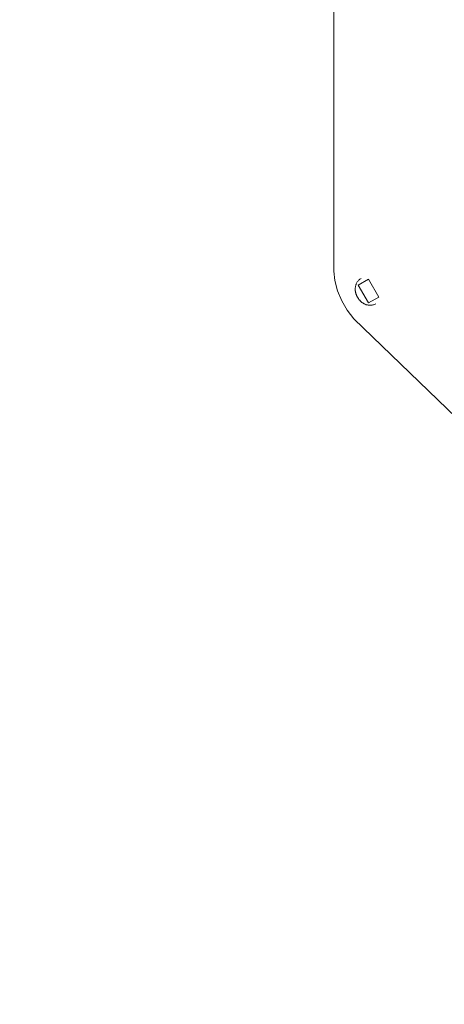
# Model space of a CAD drawing. Header units: metres. Extents: x -54598 to 1827199, y -329446 to -256744.
# Tile 266 of 474: x 202812 to 202899, y -302870 to -302668. Entities that reach past the tile are written whole.
import ezdxf

# ---------------------------------------------------------------- set-up
doc = ezdxf.new("R2010")
doc.units = ezdxf.units.M
doc.layers.add('M-EQPM', color=7, linetype='Continuous', lineweight=20)
doc.styles.add('ISO_1.0', font='isocpeur.ttf')

# ---------------------------------------------------------------- blocks, each defined once
blk = doc.blocks.new('PREXTHERM RSW 1890 - PREXTHERM RSW 1890-566327-aks33')
at = {"layer": 'M-EQPM'}
blk.add_line((25006.37, -7616.39), (25006.37, -7690.29), dxfattribs=at)
for points in [[(25006.37, -7690.29, 0), (25006.56, -7692.24, 0), (25007.09, -7694.3, 0), (25007.96, -7696.36, 0), (25009.11, -7698.32, 0), (25010.48, -7700.08, 0)], [(25011.94, -7691.77, 0), (25011.81, -7691.86, 0), (25011.68, -7691.95, 0), (25011.55, -7692.06, 0), (25011.44, -7692.16, 0), (25011.34, -7692.28, 0), (25011.24, -7692.39, 0), (25011.16, -7692.51, 0), (25011.08, -7692.64, 0), (25011.02, -7692.76, 0), (25010.96, -7692.88, 0), (25010.91, -7693, 0), (25010.87, -7693.12, 0), (25010.83, -7693.24, 0), (25010.8, -7693.35, 0), (25010.78, -7693.47, 0), (25010.76, -7693.58, 0), (25010.75, -7693.69, 0), (25010.74, -7693.79, 0), (25010.74, -7693.9, 0), (25010.74, -7694, 0), (25010.74, -7694.1, 0), (25010.75, -7694.2, 0), (25010.75, -7694.3, 0), (25010.77, -7694.39, 0), (25010.78, -7694.48, 0), (25010.8, -7694.57, 0), (25010.82, -7694.66, 0), (25010.84, -7694.75, 0), (25010.86, -7694.84, 0), (25010.89, -7694.92, 0), (25010.91, -7695.01, 0), (25010.94, -7695.09, 0), (25010.98, -7695.17, 0), (25011.01, -7695.25, 0), (25011.04, -7695.33, 0), (25011.08, -7695.41, 0), (25011.12, -7695.49, 0), (25011.16, -7695.56, 0), (25011.2, -7695.64, 0), (25011.24, -7695.71, 0), (25011.29, -7695.79, 0), (25011.34, -7695.86, 0), (25011.38, -7695.93, 0), (25011.43, -7696, 0), (25011.49, -7696.07, 0), (25011.54, -7696.14, 0), (25011.6, -7696.21, 0), (25011.66, -7696.27, 0), (25011.72, -7696.34, 0), (25011.78, -7696.4, 0), (25011.84, -7696.47, 0), (25011.91, -7696.53, 0), (25011.98, -7696.59, 0), (25012.05, -7696.65, 0), (25012.12, -7696.71, 0), (25012.2, -7696.76, 0), (25012.28, -7696.82, 0), (25012.37, -7696.87, 0), (25012.44, -7696.92, 0)], [(25013.44, -7696.82, 0), (25011.32, -7693.15, 0), (25013.44, -7691.92, 0)], [(25013.44, -7691.92, 0), (25015.56, -7695.6, 0), (25013.44, -7696.82, 0)], [(25014.94, -7696.97, 0), (25014.8, -7697.05, 0), (25014.65, -7697.11, 0), (25014.5, -7697.17, 0), (25014.35, -7697.21, 0), (25014.2, -7697.24, 0), (25014.06, -7697.27, 0), (25013.91, -7697.28, 0), (25013.77, -7697.28, 0), (25013.63, -7697.28, 0), (25013.49, -7697.27, 0), (25013.36, -7697.25, 0), (25013.24, -7697.23, 0), (25013.12, -7697.2, 0), (25013, -7697.17, 0), (25012.9, -7697.13, 0), (25012.79, -7697.09, 0), (25012.69, -7697.05, 0), (25012.59, -7697, 0), (25012.5, -7696.95, 0), (25012.44, -7696.92, 0)], [(25010.48, -7700.08, 0), (25042.99, -7731.45, 0), (25077.08, -7755.4, 0), (25111.17, -7770.82, 0), (25143.68, -7776.98, 0)]]:
    blk.add_polyline3d(points, dxfattribs=at)
blk = doc.blocks.new('asfdf')
at = {"layer": 'M-EQPM'}
blk.add_blockref('PREXTHERM RSW 1890 - PREXTHERM RSW 1890-566327-aks33', (412918.36, 91005.12), dxfattribs=at)

msp = doc.modelspace()

# ---------------------------------------------------------------- block references
at = {"color": 5, "lineweight": 30}
msp.add_blockref('asfdf', (-235048.77, -386034.09), dxfattribs=at)

# ---------------------------------------------------------------- texts
at = {"insert": (-31447.28, -294346.07), "char_height": 296.352, "width": 15926.8186, "attachment_point": 1, "style": 'ISO_1.0'}
msp.add_mtext('\\pi6266.79412;ОБЩИЕ УКАЗАНИЯ.\\P\\pi7963.40932;\\P\\pi0; Данный   рабочий  проект выполнен согласно   задания   на  проектирование.\\PКотельная блочная  {\\C7;1100Гн} предназначена для снабжения теплом .\\P Расчетная температура наружного воздуха tнар.= -14°С.\\P Котельная блочная транспортабельная автоматизированная  {\\C7;1100Гн} производительностью 1.200 МВт смонтирована на прочной раме и поставляется в 100% заводской готовности.\\P Теплоснабжение осуществляется по открытой схеме по температурному графику 90-70°С (2-х трубная система).\\P Котельная комплектуется 2 водогрейными  автоматизированными  котлами  {\\fISOCPEUR|b0|i0|c238|p34;1} котел {\\C0;КВа-0,58\\C7;Гн}.  Котел  оборудован газовыми  горелками.\\PРасход газа на {\\fISOCPEUR|b0|i0|c238|p34;1} котел  {\\C0;КВа-0,46\\C7;Гн}.        -56.8 м3/ч.\\P Внутри блочной котельной располагаются водоподготовительная система, сетевые циркуляционные насосы,  а также электрооборудование, КИП и А (щиты управления, входные распределительные устройства, пульты управления и другое вспомогательное оборудование.\\P Дымовые трубы  поставляются  заводом-изготовителем.\\P Котельная  II  степени  огнестойкости.', dxfattribs=at)

doc.saveas('drawing.dxf')
